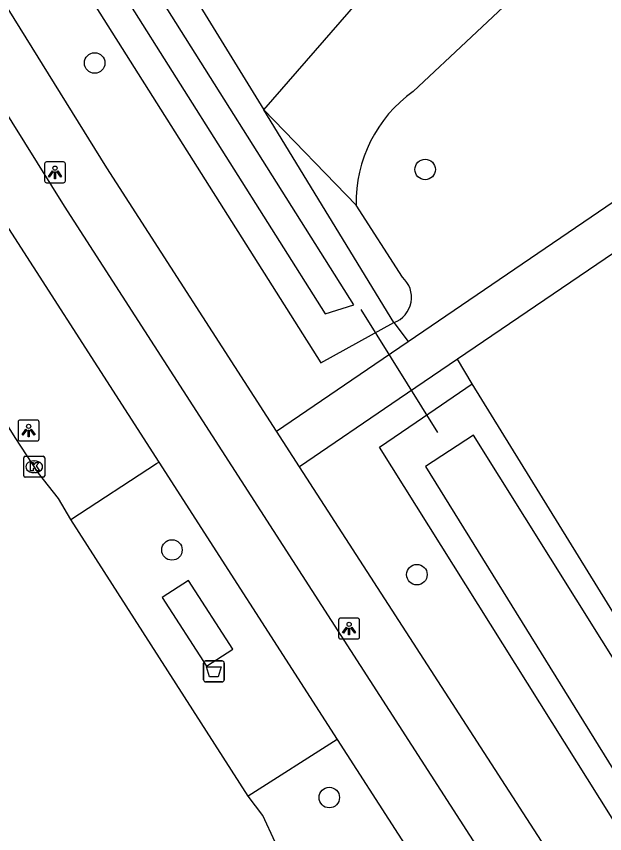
# Model space of a CAD drawing. Extents: x 159353 to 160616, y 385893 to 387321.
# Drawn here: x 159994.05 to 160022.13, y 386158 to 386197 of the extents above; entities that cross this region are included whole.
import ezdxf

# ---------------------------------------------------------------- set-up
doc = ezdxf.new("R2010")
doc.units = 0
for name, color, linetype in [('IMGEO_Afvalbak', 7, 'Continuous'), ('IMGEO_Berm_groen', 7, 'Continuous'), ('IMGEO_Boom', 7, 'Continuous'), ('IMGEO_Duiker', 7, 'Continuous'), ('IMGEO_Fietspad_gesloten', 7, 'Continuous'), ('IMGEO_Groenvoorziening', 7, 'Continuous'), ('IMGEO_Kolk', 7, 'Continuous'), ('IMGEO_Lichtpunt', 7, 'Continuous'), ('IMGEO_Rijbaan_lokaal_gesloten', 7, 'Continuous'), ('IMGEO_Voetpad_gesloten', 7, 'Continuous'), ('IMGEO_Voetpad_halfverhard', 7, 'Continuous'), ('IMGEO_Voetpad_open', 7, 'Continuous'), ('IMGEO_Waterloop', 7, 'Continuous')]:
    doc.layers.add(name, color=color, linetype=linetype)

msp = doc.modelspace()

# ---------------------------------------------------------------- linework, layer by layer
at = {"layer": 'IMGEO_Afvalbak'}
for p, q in [((160002.982, 386165.339), (160002.982, 386166.139)), ((160002.982, 386166.139), (160002.982, 386165.339)), ((160003.082, 386166.239), (160003.872, 386166.239)), ((160003.872, 386166.239), (160003.082, 386166.239)), ((160003.972, 386166.139), (160003.972, 386165.339)), ((160003.972, 386165.339), (160003.972, 386166.139)), ((160003.872, 386165.239), (160003.082, 386165.239)), ((160003.082, 386165.239), (160003.872, 386165.239))]:
    msp.add_line(p, q, dxfattribs=at)
msp.add_lwpolyline([(160003.125, 386165.953), (160003.829, 386165.953), (160003.68, 386165.483), (160003.274, 386165.483), (160003.125, 386165.953)], dxfattribs=at)
for centre, start, end in [((160003.082, 386166.139), 90, 180), ((160003.082, 386166.139), 90, 180), ((160003.872, 386166.139), 0, 90), ((160003.872, 386166.139), 360, 90), ((160003.082, 386165.339), 180, 270), ((160003.082, 386165.339), 180, 270), ((160003.872, 386165.339), 270, 0), ((160003.872, 386165.339), 270, 0)]:
    msp.add_arc(centre, 0.1, start, end, dxfattribs=at)
at = {"layer": 'IMGEO_Berm_groen'}
for points in [[(160015.799, 386179.457), (160015.102, 386180.635)], [(160030.731, 386145.597), (160011.377, 386176.438), (160013.126, 386177.633), (160015.799, 386179.457)]]:
    msp.add_lwpolyline(points, dxfattribs=at)
at = {"layer": 'IMGEO_Boom'}
for centre in [(159997.787, 386194.774), (160013.561, 386189.693), (160001.476, 386171.536), (160013.168, 386170.358), (160008.986, 386159.72)]:
    msp.add_circle(centre, 0.489, dxfattribs=at)
at = {"layer": 'IMGEO_Duiker'}
msp.add_lwpolyline([(160010.488, 386183.006), (160014.158, 386177.145)], dxfattribs=at)
at = {"layer": 'IMGEO_Fietspad_gesloten'}
for points in [[(159979.099, 386215.818), (159981.17, 386212.254), (159996.337, 386187.943), (160028.878, 386137.436)], [(159976.641, 386214.468), (159981.966, 386205.582), (159991.911, 386189.593), (160000.845, 386175.724)], [(160000.845, 386175.724), (160009.366, 386162.498)], [(160009.366, 386162.498), (160026.835, 386135.382)]]:
    msp.add_lwpolyline(points, dxfattribs=at)
at = {"layer": 'IMGEO_Groenvoorziening'}
for points in [[(159978.485, 386228.154), (159979.618, 386226.315), (159982.333, 386221.973), (160008.578, 386180.468), (160010.392, 386181.462), (160012.075, 386182.386)], [(159991.999, 386215.052), (160005.864, 386192.541)], [(160025.415, 386206.023), (160021.351, 386201.25), (160012.983, 386193.413)], [(160005.864, 386192.541), (160016.472, 386204.738)], [(160012.075, 386182.386), (160005.864, 386192.541)], [(160010.262, 386187.994), (160005.864, 386192.541)], [(160012.475, 386184.551), (160010.262, 386187.994)], [(160012.075, 386182.386), (160012.745, 386181.479)], [(160024.108, 386165.999), (160015.799, 386179.457)]]:
    msp.add_lwpolyline(points, dxfattribs=at)
for centre, radius, start, end in [((160016.787, 386188.11), 6.526, 125.6533, 181.0222), ((160011.634, 386183.587), 1.279, 290.1607, 48.9037)]:
    msp.add_arc(centre, radius, start, end, dxfattribs=at)
at = {"layer": 'IMGEO_Kolk'}
for p, q in [((159994.401, 386175.079), (159994.401, 386175.931)), ((159994.476, 386176.005), (159995.328, 386176.005)), ((159995.402, 386175.931), (159995.402, 386175.079)), ((159994.889, 386175.785), (159994.914, 386175.785)), ((159994.912, 386175.225), (159994.887, 386175.225)), ((159995.328, 386175.005), (159994.476, 386175.005))]:
    msp.add_line(p, q, dxfattribs=at)
for points in [[(159994.401, 386175.079), (159994.401, 386175.931)], [(159994.476, 386176.005), (159995.328, 386176.005)], [(159995.402, 386175.931), (159995.402, 386175.079)], [(159994.722, 386175.705), (159994.845, 386175.705), (159994.845, 386175.554), (159994.975, 386175.705), (159995.139, 386175.705), (159994.993, 386175.554), (159995.146, 386175.305), (159994.994, 386175.305), (159994.909, 386175.469), (159994.845, 386175.402), (159994.845, 386175.305), (159994.722, 386175.305), (159994.722, 386175.705)], [(159995.328, 386175.005), (159994.476, 386175.005)]]:
    msp.add_lwpolyline(points, dxfattribs=at)
for centre, start, end in [((159994.478, 386175.929), 91.552, 178.448), ((159994.478, 386175.929), 91.552, 178.448), ((159995.326, 386175.929), 1.552, 88.448), ((159995.326, 386175.929), 1.552, 88.448), ((159994.478, 386175.081), 181.552, 268.448), ((159994.478, 386175.081), 181.552, 268.448), ((159995.326, 386175.081), 271.552, 358.448), ((159995.326, 386175.081), 271.552, 358.448)]:
    msp.add_arc(centre, 0.0765, start, end, dxfattribs=at)
for centre, major_axis, ratio, start_param, end_param in [((159994.888, 386175.505), (-0.387, 0.002), 0.722429, 4.712389, 7.853982), ((159994.913, 386175.505), (-0.39, 0.002), 0.717154, 1.570796, 4.712389)]:
    msp.add_ellipse(centre, major_axis=major_axis, ratio=ratio, start_param=start_param, end_param=end_param, dxfattribs=at)
at = {"layer": 'IMGEO_Lichtpunt'}
for p, q in [((159995.397, 386189.958), (159995.397, 386189.151)), ((159995.397, 386189.958), (159995.397, 386189.151)), ((159996.299, 386190.053), (159995.491, 386190.053)), ((159996.299, 386190.053), (159995.491, 386190.053)), ((159996.393, 386189.151), (159996.393, 386189.958)), ((159996.393, 386189.151), (159996.393, 386189.958)), ((159995.491, 386189.057), (159996.299, 386189.057)), ((159995.491, 386189.057), (159996.299, 386189.057)), ((159994.134, 386177.64), (159994.134, 386176.833)), ((159994.134, 386177.64), (159994.134, 386176.833)), ((159995.036, 386177.735), (159994.228, 386177.735)), ((159995.036, 386177.735), (159994.228, 386177.735)), ((159995.13, 386176.833), (159995.13, 386177.64)), ((159995.13, 386176.833), (159995.13, 386177.64)), ((159994.228, 386176.739), (159995.036, 386176.739)), ((159994.228, 386176.739), (159995.036, 386176.739)), ((160009.432, 386168.19), (160009.432, 386167.383)), ((160009.432, 386168.19), (160009.432, 386167.383)), ((160010.334, 386168.285), (160009.526, 386168.285)), ((160010.334, 386168.285), (160009.526, 386168.285)), ((160010.428, 386167.383), (160010.428, 386168.19)), ((160010.428, 386167.383), (160010.428, 386168.19)), ((160009.526, 386167.289), (160010.334, 386167.289)), ((160009.526, 386167.289), (160010.334, 386167.289))]:
    msp.add_line(p, q, dxfattribs=at)
for points in [[(159995.771, 386189.622), (159995.81, 386189.594), (159995.622, 386189.332), (159995.584, 386189.359), (159995.771, 386189.622)], [(159995.873, 386189.574), (159995.92, 386189.574), (159995.92, 386189.252), (159995.873, 386189.252), (159995.873, 386189.574)], [(159995.983, 386189.594), (159996.021, 386189.621), (159996.208, 386189.359), (159996.169, 386189.331), (159995.983, 386189.594)], [(159994.508, 386177.304), (159994.547, 386177.276), (159994.359, 386177.014), (159994.321, 386177.041), (159994.508, 386177.304)], [(159994.61, 386177.256), (159994.657, 386177.256), (159994.657, 386176.934), (159994.61, 386176.934), (159994.61, 386177.256)], [(159994.72, 386177.276), (159994.758, 386177.303), (159994.945, 386177.041), (159994.906, 386177.013), (159994.72, 386177.276)], [(160009.806, 386167.854), (160009.845, 386167.826), (160009.657, 386167.564), (160009.619, 386167.591), (160009.806, 386167.854)], [(160009.908, 386167.806), (160009.955, 386167.806), (160009.955, 386167.484), (160009.908, 386167.484), (160009.908, 386167.806)], [(160010.018, 386167.826), (160010.056, 386167.853), (160010.243, 386167.591), (160010.204, 386167.563), (160010.018, 386167.826)]]:
    msp.add_lwpolyline(points, dxfattribs=at)
for centre in [(159995.896, 386189.756), (159994.633, 386177.438), (160009.931, 386167.988)]:
    msp.add_circle(centre, 0.0994, dxfattribs=at)
for centre, start, end in [((159995.491, 386189.958), 90, 180), ((159995.491, 386189.958), 90, 180), ((159996.299, 386189.958), 0, 90), ((159996.299, 386189.958), 0, 90), ((159995.491, 386189.151), 180, 270), ((159995.491, 386189.151), 180, 270), ((159996.299, 386189.151), 270, 0), ((159996.299, 386189.151), 270, 360), ((159994.228, 386177.64), 90, 180), ((159994.228, 386177.64), 90, 180), ((159995.036, 386177.64), 0, 90), ((159995.036, 386177.64), 0, 90), ((159994.228, 386176.833), 180, 270), ((159994.228, 386176.833), 180, 270), ((159995.036, 386176.833), 270, 0), ((159995.036, 386176.833), 270, 360), ((160009.526, 386168.19), 90, 180), ((160009.526, 386168.19), 90, 180), ((160010.334, 386168.19), 0, 90), ((160010.334, 386168.19), 0, 90), ((160009.526, 386167.383), 180, 270), ((160009.526, 386167.383), 180, 270), ((160010.334, 386167.383), 270, 0), ((160010.334, 386167.383), 270, 360)]:
    msp.add_arc(centre, 0.0946, start, end, dxfattribs=at)
at = {"layer": 'IMGEO_Rijbaan_lokaal_gesloten'}
for points in [[(159996.653, 386172.997), (159996.068, 386173.995), (159995.105, 386175.207), (159993.994, 386176.908), (159991.522, 386180.832), (159984.111, 386192.466), (159981.573, 386196.369), (159978.989, 386200.78), (159974.322, 386208.312), (159972.23, 386211.856)], [(160005.112, 386159.79), (159996.653, 386172.997)], [(160022.253, 386133.14), (160016.708, 386141.806), (160016.021, 386142.855), (160008.462, 386154.489), (160006.407, 386157.594), (160005.811, 386158.866), (160005.112, 386159.79)]]:
    msp.add_lwpolyline(points, dxfattribs=at)
at = {"layer": 'IMGEO_Voetpad_gesloten'}
msp.add_lwpolyline([(160002.261, 386170.077), (160001.009, 386169.267), (160003.131, 386165.984), (160004.384, 386166.794), (160002.261, 386170.077)], dxfattribs=at)
at = {"layer": 'IMGEO_Voetpad_halfverhard'}
for points in [[(160012.745, 386181.479), (160025.476, 386190.15)], [(160023.001, 386186), (160015.102, 386180.635)], [(160006.471, 386177.203), (160011.154, 386180.395), (160012.745, 386181.479)], [(160015.102, 386180.635), (160012.328, 386178.751), (160007.564, 386175.508)]]:
    msp.add_lwpolyline(points, dxfattribs=at)
at = {"layer": 'IMGEO_Voetpad_open'}
for points in [[(160006.471, 386177.203), (159998.37, 386189.769), (159983.734, 386213.349), (159974.874, 386228.487)], [(160007.564, 386175.508), (160006.471, 386177.203)], [(159996.653, 386172.997), (160000.745, 386175.66), (160000.845, 386175.724)], [(160031.646, 386138.245), (160007.564, 386175.508)], [(160009.366, 386162.498), (160005.112, 386159.79)]]:
    msp.add_lwpolyline(points, dxfattribs=at)
at = {"layer": 'IMGEO_Waterloop'}
for points in [[(159980.324, 386227.864), (160008.792, 386182.8), (160010.154, 386183.226), (159988.154, 386218.119), (159987.175, 386221.694), (159982.239, 386228.928), (159980.324, 386227.864)], [(160013.579, 386175.523), (160031.951, 386145.874), (160033.547, 386144.853), (160034.973, 386144.428), (160036.164, 386145.3), (160099.1, 386183.96), (160127.494, 386201.768), (160126.877, 386202.8), (160063.983, 386164.502), (160034.196, 386146.63), (160024.451, 386163.311), (160015.877, 386177.013), (160013.579, 386175.523)]]:
    msp.add_lwpolyline(points, dxfattribs=at)

doc.saveas('drawing.dxf')
